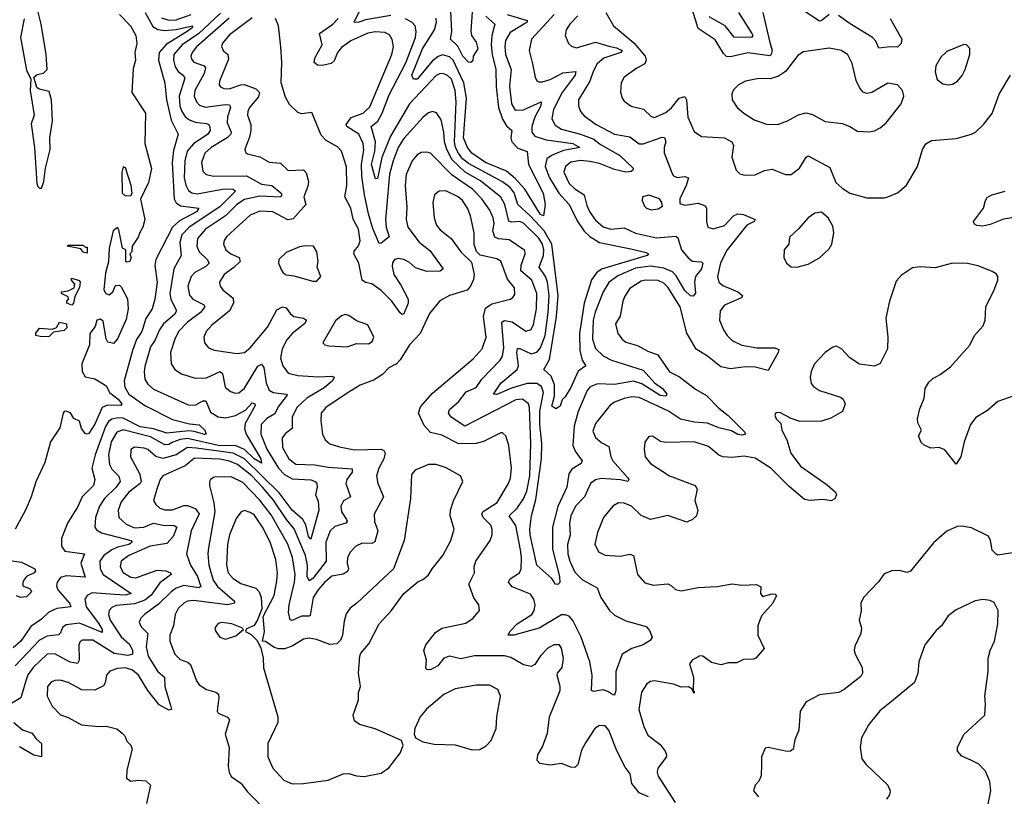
# Model space of a CAD drawing. Extents: x 1771496 to 1971148, y 471553 to 643630.
# Tile 540 of 656: x 1857120 to 1862309, y 624887 to 628978. Entities that reach past the tile are written whole.
import ezdxf

# ---------------------------------------------------------------- set-up
doc = ezdxf.new("R2010")
doc.units = 0

msp = doc.modelspace()

# ---------------------------------------------------------------- linework, layer by layer
at = {"layer": '0CON10XD'}
for points in [[(1859075, 629000.7), (1858942.3, 628977.7), (1858902.8, 628962.8), (1858882.2, 628965), (1858926.2, 629053.8)], [(1859510.1, 629095), (1859496.9, 628916.9), (1859500, 628895), (1859525, 628858.8), (1859534.2, 628825), (1859510, 628785), (1859508.3, 628761.7), (1859497.3, 628752.7), (1859485, 628754.2), (1859455, 628785.8), (1859428.3, 628838.2), (1859390.6, 628875), (1859397.5, 628915), (1859388.2, 629095)], [(1857780.4, 629015), (1857821.9, 628941.9), (1857847.1, 628927.1), (1857885, 628920.7), (1857943.8, 628926.2), (1858031.2, 628945), (1858029.1, 628935), (1858003.2, 628915), (1857892.1, 628847.9), (1857855.6, 628805), (1857852.2, 628765), (1857884.1, 628644.1), (1857892.8, 628555), (1857918.4, 628448.4), (1857955.3, 628375), (1857931.1, 628288.9), (1857923.1, 628225), (1857934.8, 628034.8), (1857945, 628013.1), (1857967.8, 627997.8), (1858063.1, 627985), (1858050.8, 627965), (1857961.8, 627918.2), (1857926, 627885), (1857836.7, 627715), (1857832.8, 627682.8), (1857845.2, 627595), (1857832.5, 627505), (1857817.2, 627455), (1857785, 627403.3), (1857763.7, 627335), (1857736.2, 627293.8), (1857714.9, 627235.1), (1857670.6, 627075), (1857673.1, 627043.1), (1857695.8, 627005.8), (1857778.5, 626945), (1857925, 626872.5), (1858015, 626849.1), (1858065, 626843.1), (1858095.4, 626815), (1858102.9, 626795), (1858095, 626792.1), (1858039.5, 626809.5), (1858011.9, 626811.9), (1857895, 626799.2), (1857825, 626823), (1857755, 626833.9), (1857665, 626879.5), (1857638.7, 626881.3), (1857605, 626874.1), (1857588.6, 626861.4), (1857572.9, 626835), (1857517.6, 626685), (1857500.4, 626615), (1857515.8, 626555), (1857508.2, 626525), (1857449.7, 626465), (1857426, 626414), (1857371.4, 626325), (1857340.6, 626245), (1857339.6, 626205), (1857357.5, 626177.5), (1857461.2, 626165), (1857442.2, 626115), (1857465, 626040.8), (1857365, 626049.1), (1857335, 626038.8), (1857317.2, 626015), (1857314.7, 625995), (1857321.1, 625975), (1857382.4, 625905), (1857388.8, 625885), (1857315, 625876.2), (1857272.9, 625857.1), (1857235, 625819.6), (1857179.3, 625780.7), (1857126.4, 625705), (1857085, 625670)], [(1857645.7, 629005), (1857703.3, 628945), (1857732.5, 628895), (1857736.8, 628853.2), (1857726.2, 628805), (1857730, 628765), (1857718.3, 628718.3), (1857711.2, 628595), (1857782, 628485), (1857780, 628325), (1857814.1, 628194.1), (1857798.8, 628121.2), (1857757, 628033), (1857778.8, 627925), (1857768, 627885), (1857752.9, 627857.1), (1857745, 627832.5), (1857712.5, 627785), (1857710, 627755), (1857700, 627745), (1857707.5, 627725), (1857700, 627705), (1857685, 627700), (1857680, 627705), (1857680, 627765), (1857662.5, 627775), (1857641.7, 627871.7), (1857635, 627882.5), (1857613.3, 627865), (1857592.2, 627775), (1857587.7, 627702.3), (1857572.5, 627645), (1857562.5, 627555), (1857573.3, 627535), (1857590.7, 627529.3), (1857610, 627545), (1857625, 627577.5), (1857645, 627580), (1857655, 627570), (1857688.3, 627508.3), (1857691.1, 627455), (1857681.7, 627398.3), (1857635, 627297.5), (1857615, 627272.5), (1857585, 627280), (1857576.4, 627296.4), (1857560.5, 627390.5), (1857545, 627401.2), (1857526.7, 627395), (1857517.7, 627362.3), (1857490, 627325), (1857488, 627265), (1857447.8, 627165), (1857449.4, 627125), (1857465, 627097.5), (1857515, 627086), (1857560.2, 627060.2), (1857576.7, 627046.7), (1857593.8, 627015), (1857638.6, 626978.6), (1857657.3, 626955), (1857653.7, 626946.3), (1857582.8, 626947.2), (1857554.8, 626935.2), (1857515, 626847.8), (1857485, 626798.8), (1857475, 626793.8), (1857465, 626797.5), (1857446.2, 626825), (1857435, 626862.5), (1857405, 626876.7), (1857387.1, 626907.1), (1857365, 626915.6), (1857355, 626914.2), (1857348.9, 626905), (1857332, 626828), (1857283, 626755), (1857251.8, 626645), (1857205, 626543.1), (1857180, 626465), (1857150.5, 626395), (1857095.4, 626295)], [(1857235, 628090), (1857247.5, 628125), (1857256.7, 628195), (1857280, 628295), (1857278.6, 628355), (1857292.3, 628445), (1857286.8, 628555), (1857275, 628600), (1857222.1, 628612.1), (1857210.3, 628620.3), (1857193.8, 628675), (1857211.5, 628688.5), (1857245, 628696.1), (1857263.8, 628715), (1857258.9, 628795), (1857232.5, 628955), (1857215, 629024.3)], [(1858178.5, 629011.5), (1858064.1, 628905.9), (1857976, 628845), (1857932.4, 628795), (1857929.8, 628765), (1857939.6, 628729.6), (1857954.7, 628705), (1857980.8, 628685), (1857989.4, 628669.4), (1857960.7, 628575), (1857964.2, 628525), (1857975, 628493.8), (1857994.2, 628465), (1858015, 628449.8), (1858045, 628437.6), (1858105, 628431.5), (1858116.5, 628425), (1858121.7, 628411.7), (1858122.9, 628395), (1858111.3, 628375), (1858035, 628323.8), (1858002.4, 628285), (1857990.2, 628235), (1857987, 628145), (1857995.5, 628105.5), (1858008.7, 628078.7), (1858026.3, 628066.3), (1858055, 628061.3), (1858197, 628087), (1858245.2, 628085.2), (1858257.3, 628075), (1858175, 627991.9), (1858012.2, 627885), (1857975.2, 627845), (1857964.5, 627805), (1857971.4, 627735), (1857931.9, 627665), (1857911.5, 627535), (1857916, 627505), (1857945.7, 627444.3), (1857936.4, 627425), (1857878.1, 627375), (1857855.8, 627345), (1857831.6, 627288.4), (1857810, 627255), (1857779.5, 627150.5)], [(1857866.9, 628986.9), (1857905, 628975.8), (1857945, 628977.6), (1858024.4, 629005.6)], [(1860062, 628998), (1860018.8, 628955), (1859999.5, 628925), (1859994.6, 628894.6), (1860012, 628852), (1860028.1, 628838.1), (1860055, 628829.2), (1860155, 628858.7), (1860225, 628837.8), (1860265, 628830.4), (1860294.4, 628815), (1860287.5, 628805), (1860197.7, 628775), (1860163.3, 628745), (1860141.6, 628705), (1860125.2, 628654.8), (1860065.6, 628555.6), (1860064, 628525), (1860074.6, 628495), (1860095, 628472.3), (1860157.8, 628425), (1860254.2, 628375), (1860335, 628360.7), (1860383.7, 628323.7), (1860405, 628324.7), (1860505, 628359.4), (1860518.1, 628358.1), (1860524.7, 628335), (1860516.6, 628305), (1860516.9, 628276.9), (1860557.7, 628167.7), (1860566.1, 628156.1), (1860585, 628147.1), (1860625, 628152.5), (1860644.2, 628145), (1860632.7, 628105), (1860598, 628035), (1860599.3, 628009.3), (1860625, 628001.2), (1860695, 628011.2), (1860728.7, 627998.7), (1860739.4, 627985), (1860739.4, 627915), (1860746.2, 627885), (1860775, 627875.7), (1860835, 627894.6), (1860881.2, 627945), (1860905, 627955.3), (1860935, 627952), (1860996, 627925), (1860991.2, 627915), (1860952.5, 627895), (1860847.8, 627765), (1860812.5, 627697.5), (1860797.1, 627625), (1860805, 627595.8), (1860825, 627577.3), (1860904.3, 627545), (1860928.6, 627525), (1860925.7, 627515), (1860915, 627508.5), (1860834.4, 627475), (1860812.1, 627445), (1860807.9, 627395), (1860828.5, 627345), (1860848.9, 627315), (1860875, 627288.5), (1860925, 627263.2), (1861005, 627250), (1861098.8, 627248.8), (1861120, 627240), (1861117.5, 627225), (1861065, 627130), (1860995, 627147.6), (1860945, 627149.5), (1860865, 627139.4), (1860815, 627148.9), (1860743.8, 627205), (1860685, 627242.1), (1860636, 627326), (1860600.4, 627465), (1860535, 627569.6), (1860515, 627589.7), (1860484.7, 627604.7), (1860415.3, 627605.3), (1860395, 627600), (1860335, 627562), (1860308.2, 627521.8), (1860298, 627495), (1860284.6, 627415.4), (1860258.9, 627375), (1860272.9, 627325), (1860294.7, 627294.7), (1860315, 627279.5), (1860375, 627261.8), (1860431, 627231), (1860482, 627212), (1860545, 627122.2), (1860597, 627097), (1860681.7, 627031.7), (1860738.5, 626998.5), (1860805, 626930.8), (1860853.3, 626893.3), (1860940.6, 626805), (1860944, 626795), (1860925, 626790), (1860905, 626793.5), (1860871.7, 626811.7), (1860805, 626827.2), (1860745, 626852.8), (1860675, 626858.1), (1860602.9, 626872.9), (1860539.5, 626915), (1860385, 626987.2), (1860345, 626991.9), (1860305, 626982.7), (1860255, 626963.8), (1860231.9, 626948.1), (1860155, 626851.4), (1860140.7, 626810.7), (1860155, 626777.5), (1860188.3, 626748.3), (1860225, 626729.2), (1860234.7, 626675), (1860245.3, 626655), (1860324.5, 626565), (1860330, 626555), (1860324.1, 626545.9), (1860286.5, 626553.5), (1860185, 626561.4), (1860155, 626554.6), (1860128.5, 626535), (1860097.1, 626465), (1860049.6, 626415), (1860025.2, 626364.8), (1860017.5, 626325), (1860020.3, 626265), (1860006.2, 626213.8), (1860008.7, 626165), (1860018.3, 626125), (1860045, 626067.1), (1860085, 626027.5), (1860163.5, 625985), (1860182.7, 625935), (1860228, 625865), (1860255, 625840.4), (1860315, 625810.7), (1860420.9, 625780.9), (1860439.7, 625759.7), (1860453.8, 625725), (1860442.4, 625707.6), (1860405, 625685.6), (1860346.2, 625665), (1860295, 625636), (1860261.2, 625545), (1860261.5, 625445), (1860255, 625420), (1860245, 625420.8), (1860219.3, 625439.3), (1860195, 625448.1), (1860145, 625439.4), (1860132.5, 625445), (1860137.1, 625525), (1860123.9, 625595), (1860078.8, 625725), (1860035, 625813.6), (1860015, 625835.3), (1859995, 625843.2), (1859975, 625842.6), (1859858, 625772), (1859723.3, 625735), (1859693.8, 625735), (1859702.2, 625755), (1859741.2, 625795), (1859819.2, 625845), (1859830.9, 625865), (1859835.8, 625895), (1859829.4, 625925), (1859811.3, 625951.3), (1859715, 625990.5), (1859695.4, 626015), (1859705, 626032.2), (1859754.6, 626065), (1859762.1, 626085), (1859764.8, 626145), (1859759.8, 626185), (1859733.7, 626313.7), (1859715, 626340.9), (1859700, 626365), (1859741.9, 626405), (1859775, 626454.6), (1859792.1, 626495), (1859807.9, 626575), (1859813, 626745), (1859806.5, 626935), (1859800.8, 626955), (1859769.3, 626979.3), (1859735, 626975.7), (1859465, 626837.5), (1859393.8, 626885), (1859379.1, 626905), (1859385.5, 626925), (1859432.3, 626965), (1859473.1, 627016.9), (1859525, 627040), (1859554.8, 627085.2), (1859652.8, 627185), (1859663.9, 627206.1), (1859670.9, 627249.1), (1859662.5, 627357.5), (1859660.9, 627385), (1859675, 627394.1), (1859716, 627386), (1859788, 627338), (1859815, 627345.6), (1859828.3, 627371.7), (1859843, 627455), (1859845.2, 627535), (1859819.2, 627605), (1859761.6, 627655), (1859762.5, 627685), (1859783.1, 627745), (1859781.7, 627761.7), (1859698.8, 627818.8), (1859643, 627823), (1859623.2, 627833.2), (1859613.2, 627865), (1859619.6, 627905), (1859615.7, 627935), (1859597.2, 627975), (1859556, 628035), (1859506.4, 628085), (1859399.7, 628159.7), (1859285, 628275.4), (1859265, 628280.9), (1859235, 628277.9), (1859215, 628265.5), (1859188.8, 628235), (1859157, 628163), (1859150.8, 628105), (1859160.8, 627990.8), (1859156.9, 627925), (1859166.1, 627885), (1859225, 627806.1), (1859281.6, 627761.6), (1859351.9, 627665), (1859335, 627652.7), (1859265, 627652), (1859205, 627670.4), (1859175, 627698.2), (1859145, 627714), (1859115, 627719.3), (1859095, 627714.4), (1859085, 627698), (1859082.5, 627677.5), (1859092, 627635), (1859129.1, 627579.1), (1859167.4, 627505), (1859167.8, 627485), (1859145, 627428.8), (1859135, 627424.2), (1859125, 627434.2), (1859080.9, 627495), (1859025, 627552), (1858975, 627586.6), (1858943.1, 627593.1), (1858925.3, 627605.3), (1858907.5, 627695), (1858880.3, 627745), (1858881.7, 627758.3), (1858905, 627786.9), (1858915, 627813.3), (1858904.7, 627875), (1858877.6, 627927.6), (1858864.6, 627985), (1858833.4, 628045), (1858844.7, 628105), (1858842.3, 628202.3), (1858815.6, 628285), (1858795, 628308.9), (1858735, 628341.9), (1858709.1, 628369.1), (1858658.8, 628488.8), (1858605, 628481.9), (1858585, 628489.4), (1858541.9, 628531.9), (1858520.5, 628570.5), (1858497.9, 628645), (1858501.9, 628755), (1858495.5, 628835.5), (1858482.9, 628945), (1858467.5, 628985)], [(1859936.8, 629005), (1859816.2, 628875), (1859804.5, 628815), (1859822.1, 628745), (1859835.6, 628675), (1859845, 628656.2), (1859855, 628650), (1859875, 628650), (1859915, 628662.4), (1859981.5, 628698.5), (1860050.6, 628705), (1860046.6, 628685), (1859979, 628595), (1859932.9, 628505), (1859924.7, 628455), (1859941.8, 628421.8), (1859975, 628401.4), (1860074.6, 628374.6), (1860145, 628348.3), (1860174.7, 628324.7), (1860282.8, 628262.8), (1860353.5, 628195), (1860351.9, 628185), (1860341.6, 628178.4), (1860315, 628175.6), (1860255, 628188.6), (1860175, 628220.2), (1860125, 628231.2), (1860075, 628236.8), (1860025, 628228), (1859996, 628205), (1859988.2, 628175), (1860014.7, 628115), (1860046.3, 628086.3), (1860094.8, 628054.8), (1860109, 627999), (1860125, 627964.5), (1860155, 627921.8), (1860195, 627886.6), (1860235, 627874.7), (1860305, 627880.9), (1860365, 627853.1), (1860475, 627828.6), (1860577.9, 627837.9), (1860588.8, 627828.8), (1860607.8, 627765), (1860645, 627721.6), (1860665, 627705.9), (1860712.3, 627702.3), (1860719.6, 627695), (1860712.4, 627665), (1860681.4, 627625), (1860675.8, 627595), (1860682.2, 627537.8), (1860668.8, 627521.2), (1860655, 627523.2), (1860625, 627552.1), (1860579.2, 627629.1), (1860559.6, 627649.6), (1860515, 627669), (1860445, 627679.4), (1860365, 627668.4), (1860271.6, 627628.4), (1860225, 627593.2), (1860194.5, 627544.5), (1860152.3, 627437.7), (1860142.7, 627395), (1860138.3, 627295), (1860155, 627246.5), (1860195, 627208), (1860237.8, 627185), (1860405, 627131.4), (1860465, 627065.7), (1860507.8, 627035), (1860530, 627005), (1860525, 626994.7), (1860495, 626998.2), (1860399.1, 627059.1), (1860355, 627073), (1860255, 627056.9), (1860165, 627060), (1860125.6, 627044.4), (1860110.8, 627025), (1860063.3, 626913.3), (1860042.5, 626837.5), (1860035.2, 626735), (1860046.8, 626705), (1860084.6, 626655), (1860079.3, 626640.7), (1860060.9, 626629.1), (1860029.7, 626610.3), (1860014.5, 626585.5), (1860003.5, 626515), (1859956.1, 626413.9), (1859927.1, 626305), (1859928, 626188), (1859964.4, 626045.6), (1859966.6, 626013.4), (1859956.7, 626003.3), (1859944, 626005), (1859924.4, 626034.4), (1859845, 626104.3), (1859809.3, 626265), (1859807.5, 626295), (1859817.6, 626365), (1859840.2, 626449.8), (1859869.5, 626665), (1859871.6, 626745), (1859861.2, 626845), (1859861.1, 626915), (1859879.5, 627015), (1859870.6, 627045), (1859845, 627061.3), (1859795, 627061.4), (1859712.2, 627037.8), (1859635, 627003.7), (1859616, 627005), (1859655, 627062.5), (1859741.2, 627135), (1859748.3, 627155), (1859739.8, 627225), (1859743.5, 627246.5), (1859755, 627246.7), (1859815, 627218.1), (1859845, 627226.4), (1859865, 627250), (1859888.6, 627315), (1859905.3, 627435), (1859910.7, 627525), (1859901.9, 627595), (1859891.3, 627625), (1859857.9, 627675), (1859880.9, 627735), (1859882.8, 627765), (1859875.7, 627795), (1859855, 627827.9), (1859775, 627906.2), (1859755, 627915.7), (1859712.1, 627912.1), (1859697, 627917), (1859677.1, 628005), (1859655, 628043.5), (1859549, 628129), (1859467.1, 628175), (1859399.3, 628239.3), (1859370.8, 628295), (1859357.9, 628335), (1859355.2, 628385), (1859341, 628451), (1859317.2, 628487.2), (1859295, 628494.4), (1859275, 628487.5), (1859245.5, 628465), (1859145, 628352.7), (1859115.2, 628305), (1859087.6, 628235), (1859068.3, 628165), (1859046.9, 627925), (1859051, 627885), (1859067.8, 627835), (1859025, 627800.6), (1859015, 627799.2), (1858981.4, 627878.6), (1858957.7, 627955), (1858936.5, 628055), (1858923.5, 628153.5), (1858920.7, 628215), (1858933.2, 628293.2), (1858930.8, 628325), (1858906.3, 628375), (1858843.5, 628415), (1858840.4, 628425), (1858866.6, 628463.4), (1858929.1, 628485), (1858965, 628518.9), (1859081.8, 628795), (1859089.7, 628835), (1859082.9, 628872.9), (1859068.3, 628898.3), (1859045, 628910.7), (1858995, 628914.2), (1858955, 628907.8), (1858865, 628866.9), (1858815, 628831.2), (1858795.3, 628805), (1858777.9, 628762.1), (1858762.1, 628747.9), (1858716.4, 628736.4), (1858688.7, 628738.7), (1858671.9, 628751.9), (1858674.6, 628775.4), (1858713.5, 628845), (1858700, 628905), (1858770.6, 628955), (1858798.2, 628985)], [(1859688.8, 629005), (1859794.1, 628974.1), (1859794.4, 628965), (1859705, 628910), (1859680.8, 628869.2), (1859676, 628835), (1859680.2, 628795), (1859710.7, 628715), (1859701.5, 628628.5), (1859712.2, 628535), (1859731.7, 628501.7), (1859775, 628502.9), (1859868, 628545), (1859865.5, 628525), (1859833.9, 628465), (1859818.7, 628415), (1859819.1, 628385), (1859834.6, 628365), (1859894.2, 628345), (1860035, 628325.8), (1860072.5, 628305), (1859985, 628288.6), (1859926.1, 628265), (1859898.4, 628245), (1859888.3, 628205), (1859912.1, 628145), (1859961.6, 628065), (1860015.8, 628005), (1860058.3, 627918.3), (1860095, 627863.3), (1860125, 627835.3), (1860175, 627804.8), (1860341.4, 627771.4), (1860421.1, 627751.1), (1860433.8, 627745), (1860426.7, 627735), (1860186.4, 627663.6), (1860159.7, 627645), (1860132.5, 627607.5), (1860093.9, 627485), (1860070.2, 627325), (1860072.4, 627235), (1860084, 627184), (1860104, 627155), (1860063.6, 627126.4), (1860025, 627041.2), (1859995, 626991.2), (1859978.8, 626975), (1859968.1, 626941.9), (1859945, 626928), (1859925, 626942.5), (1859938.7, 626995), (1859938.9, 627055), (1859921, 627101), (1859882.2, 627135), (1859912.1, 627187.9), (1859931.4, 627305), (1859949.3, 627415), (1859957.5, 627525), (1859924.2, 627795), (1859883.1, 627865), (1859810.2, 627945), (1859745.2, 628005), (1859725.1, 628065.1), (1859705, 628093.5), (1859665, 628123), (1859485, 628220.6), (1859453.9, 628245), (1859431.6, 628275), (1859417, 628305), (1859411.4, 628335), (1859419.7, 628545), (1859415.2, 628605), (1859395, 628664.6), (1859375, 628684), (1859355, 628692.4), (1859335, 628694.1), (1859315, 628684.7), (1859173.7, 628535), (1859073.2, 628365), (1859028.7, 628251.3), (1859005, 628141.4), (1858995, 628139.2), (1858974.2, 628215), (1858991.8, 628285), (1858995.1, 628335.1), (1858972.2, 628415), (1859007.1, 628442.9), (1859030.8, 628485), (1859067.7, 628582.3), (1859155, 628751.5), (1859206, 628885), (1859208.9, 628915), (1859203.3, 628945), (1859187.1, 628965), (1859152.9, 628982.9)], [(1859577, 628997), (1859624.1, 628954.1), (1859608.5, 628895), (1859605.1, 628845), (1859610.1, 628795), (1859629.8, 628715), (1859630.9, 628625), (1859642.7, 628515), (1859663.9, 628453.9), (1859685, 628419.6), (1859713.3, 628395), (1859708.9, 628355), (1859714.3, 628335), (1859745, 628301.4), (1859793.8, 628283.8), (1859801.2, 628215), (1859878.2, 628065), (1859888.8, 628005), (1859880, 627945), (1859865, 627951.9), (1859781.3, 628085), (1859731, 628141), (1859685, 628180.4), (1859573.8, 628225), (1859503.3, 628275), (1859479, 628305), (1859459.4, 628355), (1859474.6, 628565), (1859460.3, 628645), (1859404.5, 628765), (1859385, 628782.8), (1859347.5, 628792.5), (1859325, 628784), (1859295, 628760.8), (1859215, 628665.2), (1859195.5, 628665.5), (1859186.9, 628685), (1859242.6, 628825), (1859305.6, 628925), (1859316.9, 628965), (1859315, 628985.6)], [(1860209.5, 629015), (1860249.5, 628945), (1860356.8, 628856.8), (1860415.8, 628785.8), (1860420.7, 628765), (1860414, 628746), (1860372, 628722), (1860305.5, 628674.5), (1860288.9, 628645), (1860286.8, 628596.8), (1860294.2, 628565), (1860305, 628548.8), (1860342.4, 628522.4), (1860406.8, 628506.8), (1860448.3, 628468.3), (1860465, 628463.3), (1860525, 628489.1), (1860555, 628513.6), (1860595, 628564.4), (1860625, 628574), (1860634.3, 628555), (1860640.9, 628465), (1860675, 628388.8), (1860712.5, 628362.5), (1860835, 628355.4), (1860873.1, 628335), (1860882.2, 628315), (1860873.2, 628253.2), (1860895.8, 628185), (1860915.5, 628165.5), (1860939.1, 628159.1), (1860995, 628161.1), (1861045, 628183.5), (1861085, 628190.6), (1861155, 628162.5), (1861185, 628162.5), (1861230, 628195), (1861265, 628254), (1861275, 628260.8), (1861389.3, 628199.3), (1861420.9, 628120.9), (1861452, 628092), (1861494.6, 628064.6), (1861585, 628040), (1861675, 628039.2)], [(1861036.5, 629015), (1861071, 628865), (1861085.6, 628815), (1861080.6, 628795), (1861072.3, 628787.7), (1860957.4, 628802.6), (1860865, 628781.6), (1860845, 628784.6), (1860829.2, 628799.1), (1860785, 628871.8), (1860695, 628931.8), (1860665, 629028.6)], [(1860908.5, 629015), (1860978.7, 628905), (1860982.8, 628895), (1860976, 628884), (1860885, 628886.3), (1860837, 628945), (1860753.5, 628993.5)], [(1861385, 629004.6), (1861349.4, 628975), (1861335, 628970.8), (1861220, 629045)], [(1861706.7, 628985), (1861768.9, 628875), (1861765, 628852), (1861745, 628833.5), (1861705, 628835.4), (1861647.9, 628827.9), (1861631.2, 628865), (1861613.5, 628885), (1861495.6, 628955.6), (1861435, 629000.3)], [(1858224, 628986), (1858052.4, 628835), (1858028.8, 628805), (1858021.4, 628785), (1858025, 628769.4), (1858037.3, 628755), (1858091.4, 628735), (1858099.3, 628725), (1858092.6, 628695), (1858042.4, 628605), (1858039.8, 628575), (1858051.2, 628545), (1858068, 628528), (1858097.5, 628517.5), (1858205, 628531.6), (1858225, 628529.3), (1858231.1, 628515), (1858215, 628465.6), (1858214.1, 628434.1), (1858233.5, 628385), (1858232.2, 628375), (1858214, 628355), (1858128.9, 628305), (1858095.9, 628275), (1858077.3, 628225), (1858085, 628180), (1858103.1, 628163.1), (1858143.5, 628153.5), (1858315, 628154.7), (1858395, 628111), (1858448.1, 628105), (1858495.7, 628065.7), (1858500.9, 628055), (1858495, 628042.9), (1858385, 628049.1), (1858305, 628030), (1858264.8, 628005), (1858205.1, 627944.9), (1858098.8, 627875), (1858056.9, 627825), (1858053.2, 627785), (1858065.9, 627755), (1858108.4, 627715), (1858118.2, 627695), (1858101.7, 627678.3), (1858043.4, 627646.6), (1858024, 627626), (1858006, 627575), (1858015, 627526), (1858032.7, 627505), (1858087.8, 627477.8), (1858095.6, 627465), (1858072.4, 627435), (1858004.7, 627385), (1857957.6, 627335), (1857937.8, 627295), (1857915.3, 627225), (1857918.2, 627165), (1857937.8, 627135), (1857972, 627112), (1858045, 627090), (1858105, 627091.3), (1858175.8, 627125), (1858188, 627115), (1858202.1, 627042.1), (1858230.2, 627020.2), (1858255, 627011.2), (1858275, 627013.1), (1858305, 627036.1), (1858375, 627152.3), (1858395, 627163.5), (1858406.6, 627146.6), (1858419.3, 627065), (1858435, 627027.1), (1858455, 627014.3), (1858525.9, 627005.9), (1858529.8, 626999.8), (1858481.6, 626938.4), (1858465, 626902), (1858422.3, 626877.7), (1858392.1, 626845), (1858391, 626795), (1858423.1, 626715), (1858483.4, 626615), (1858515, 626583), (1858555, 626559.8), (1858653.4, 626553.4), (1858676.9, 626545), (1858686.4, 626535), (1858687.9, 626515), (1858678.6, 626475), (1858692, 626442), (1858696.5, 626393.5), (1858655, 626242), (1858641.4, 626255), (1858627.3, 626317.3), (1858612.2, 626345), (1858555, 626394.8), (1858487.7, 626485), (1858305, 626664.1), (1858245, 626695.3), (1858051.1, 626721.1), (1858004.9, 626725.1), (1857943.8, 626685), (1857875, 626666.7), (1857837.2, 626677.2), (1857795, 626713.4), (1857775, 626721.6), (1857725, 626726.9), (1857705.4, 626714.6), (1857703.4, 626675), (1857753.5, 626583.5), (1857760.5, 626545), (1857755, 626534.7), (1857695, 626488.4), (1857655, 626437.9), (1857639.7, 626395), (1857643.1, 626355), (1857680.3, 626320.3), (1857725, 626300.7), (1857774.3, 626305), (1857825, 626326.7), (1857875.5, 626315.5), (1857934.2, 626314.3), (1857947.2, 626305), (1857929.1, 626255), (1857895, 626218.7), (1857807.5, 626205), (1857694.5, 626155), (1857655, 626126.5), (1857650, 626095), (1857665, 626065.5), (1857705, 626041.8), (1857732.6, 626037.4), (1857845, 626078.1), (1857890, 626075), (1857914.3, 626065), (1857917.5, 626055), (1857858.2, 626011.8), (1857812.9, 625947.1), (1857779, 625921), (1857725, 625901.7), (1857628.3, 625891.7), (1857605, 625881.2), (1857590.8, 625865), (1857587.1, 625845), (1857595.8, 625815), (1857655, 625727.5), (1857698.4, 625688.4), (1857714.1, 625655), (1857713.8, 625635), (1857690.4, 625629.6), (1857618.6, 625638.6), (1857505, 625709.6), (1857450.1, 625709.9), (1857437.7, 625702.3), (1857431.4, 625685), (1857432.6, 625605), (1857425, 625586.4), (1857385, 625593.7), (1857305, 625638.2), (1857265, 625636.2), (1857191.7, 625565), (1857163.6, 625526.4), (1857151.7, 625495), (1857126.1, 625405), (1857072.9, 625375)], [(1857142.7, 628982.7), (1857124.2, 628885), (1857155, 628712.5), (1857178, 628665), (1857175.7, 628604.3), (1857196.9, 628475), (1857180.9, 628429.1), (1857198, 628305), (1857210, 628115), (1857215, 628100), (1857225, 628090), (1857235, 628090)], [(1858345, 628986.9), (1858225, 628898), (1858188.8, 628855), (1858184, 628836), (1858192.7, 628815), (1858216.1, 628795), (1858219.8, 628770.2), (1858173.5, 628655), (1858171.9, 628635), (1858177.5, 628625), (1858195.4, 628615.4), (1858223.9, 628613.9), (1858285, 628634.7), (1858305, 628635.7), (1858364.1, 628614.1), (1858383.4, 628595), (1858378.7, 628571.3), (1858331.2, 628515), (1858322.3, 628495), (1858321.2, 628475), (1858338.2, 628425), (1858338.8, 628395), (1858331.3, 628358.7), (1858306.1, 628296.1), (1858309.2, 628279.2), (1858321.1, 628271.1), (1858385, 628255.4), (1858435, 628226.7), (1858495, 628222.5), (1858535, 628184.4), (1858615, 628186.9), (1858630.4, 628170.4), (1858641.9, 628125), (1858638.8, 628101.2), (1858616.7, 628045), (1858627.7, 628005), (1858561.5, 627928.5), (1858533.7, 627923.7), (1858454, 627966), (1858385, 627969.7), (1858335, 627947.7), (1858275, 627893.8)], [(1862015, 628634.4), (1862035, 628638.1), (1862062, 628655), (1862086.3, 628683.7), (1862102.5, 628715), (1862126.7, 628795), (1862126.4, 628826.4), (1862110, 628845), (1862095, 628846.7), (1862005, 628810), (1861975, 628781.2), (1861948, 628735), (1861944.1, 628704.1), (1861955, 628663.3), (1861985, 628639.2), (1862015, 628634.4)], [(1861595, 628388.1), (1861625, 628392.9), (1861655, 628407.5), (1861685.4, 628434.6), (1861765, 628534.2), (1861779.2, 628575), (1861772, 628605), (1861745, 628634.2), (1861695.6, 628644.4), (1861611.2, 628595), (1861585, 628590), (1861565.6, 628595.6), (1861547.6, 628617.6), (1861528, 628658), (1861507.2, 628747.2), (1861485, 628792.5), (1861450, 628815), (1861385, 628828.5), (1861250.6, 628809.4), (1861220.5, 628789.5), (1861155.8, 628704.2), (1861119.4, 628680.6), (1861075, 628666.2), (1861015, 628667.8), (1860945, 628654.3), (1860908.8, 628635), (1860880.9, 628609.1), (1860872.7, 628587.3), (1860874, 628555), (1860900.8, 628515), (1860935.7, 628485), (1860990.8, 628450.8), (1861055, 628426.9), (1861114.5, 628425.5), (1861165.3, 628444.7), (1861225, 628477.5), (1861265, 628487.3), (1861298.5, 628478.5), (1861365, 628440.8), (1861455, 628431.4), (1861495.4, 628415.4), (1861535, 628390.8), (1861595, 628388.1)], [(1861675, 628039.2), (1861695, 628044), (1861745, 628066.7), (1861793.6, 628106.4), (1861850.8, 628205), (1861878, 628295), (1861895, 628323.8), (1861925, 628341.2), (1862055, 628351.4), (1862135, 628374.2), (1862156.2, 628385), (1862199.2, 628425), (1862245.4, 628484.6), (1862282.5, 628585), (1862341.9, 628685)], [(1857675, 628050), (1857705, 628052.5), (1857712.5, 628065), (1857706.7, 628105), (1857677.3, 628197.3), (1857665, 628202.5), (1857658, 628175), (1857660, 628065), (1857675, 628050)], [(1860434.4, 624885), (1860385, 624905.7), (1860346.5, 624955), (1860336.5, 625005), (1860311, 625041), (1860266.5, 625126.5), (1860224.5, 625235), (1860205, 625257.8), (1860175, 625260), (1860150, 625245), (1860101.5, 625168.5), (1860080.5, 625129.5), (1860062, 625055), (1860045, 625038), (1860025, 625040), (1859975, 625060), (1859915, 625051.2), (1859860.7, 625060.7), (1859847.5, 625075), (1859851.2, 625105), (1859875, 625147.5), (1859900.7, 625219.3), (1859911.2, 625305), (1859967.8, 625445), (1859968.6, 625465), (1859953.1, 625525), (1859954.6, 625535.4), (1859979.4, 625565), (1859986.4, 625613.6), (1859975, 625667.5), (1859964.3, 625684.3), (1859935, 625685.6), (1859902.4, 625667.6), (1859865, 625627.5), (1859835, 625581.2), (1859815, 625571.4), (1859775, 625580), (1859707.4, 625617.4), (1859675, 625627.6), (1859517.1, 625627.1), (1859445, 625612), (1859385, 625626.1), (1859355.7, 625615), (1859323.3, 625575), (1859285, 625553.6), (1859265, 625554.2), (1859260.9, 625560.9), (1859263.3, 625605), (1859248.9, 625655), (1859260.5, 625685), (1859310.7, 625749.3), (1859345, 625773.1), (1859471.7, 625798.3), (1859508.8, 625825), (1859543.8, 625865), (1859540, 625895), (1859513.3, 625933.3), (1859487.5, 626005), (1859516.5, 626065), (1859514.6, 626095), (1859523.8, 626125), (1859598.6, 626235), (1859610.6, 626265), (1859610, 626295), (1859602.3, 626315), (1859562.8, 626355), (1859554.7, 626375), (1859562.7, 626387.3), (1859635.4, 626435), (1859695, 626534.2), (1859707.1, 626565), (1859712.1, 626615), (1859697.8, 626735), (1859682.5, 626785), (1859665, 626800.8), (1859655, 626801.4), (1859564.7, 626755.3), (1859524.7, 626744.7), (1859435, 626743.6), (1859345, 626789.6), (1859285, 626803.2), (1859251, 626841), (1859222.3, 626905), (1859231.6, 626938.4), (1859295, 627010), (1859509.2, 627190.8), (1859557.3, 627245), (1859578.1, 627305), (1859564.7, 627415.3), (1859575, 627458.5), (1859608.9, 627481.1), (1859705, 627505.6), (1859719.4, 627515), (1859728.8, 627531.2), (1859727.7, 627565), (1859690.8, 627610.8), (1859656, 627706), (1859635, 627718.4), (1859547.3, 627737.3), (1859527.5, 627757.5), (1859515.4, 627794.6), (1859515.3, 627855.3), (1859495.9, 627945), (1859479.7, 627985), (1859452.8, 628025), (1859430.5, 628045), (1859365, 628077.3), (1859330, 628075), (1859305.7, 628055), (1859297.5, 628015), (1859304.6, 627935), (1859317.1, 627895), (1859335, 627870.5), (1859394.4, 627825), (1859444.5, 627755), (1859501.2, 627701.2), (1859514.7, 627635), (1859510.6, 627609.4), (1859496.1, 627573.9), (1859477.4, 627552.6), (1859384.1, 627525.9), (1859333.4, 627496.6), (1859279.5, 627430.5), (1859230.9, 627325), (1859174.6, 627265), (1859125, 627185.8), (1859105, 627166), (1859065.9, 627144.1), (1859031.1, 627108.9), (1858985, 627079.5), (1858915, 627052.3), (1858845, 627011.3), (1858733.3, 626935), (1858708.5, 626905), (1858706.5, 626865), (1858715.6, 626795), (1858730, 626765), (1858754, 626744), (1858805, 626727.1), (1858885, 626712.8), (1859025, 626715.5), (1859038.5, 626708.5), (1859045.4, 626695), (1859039.6, 626665), (1859013.2, 626615), (1859000.8, 626575), (1859006.9, 626535), (1859037.8, 626465), (1858987.6, 626372.4), (1858989.2, 626335), (1859006.9, 626285), (1858992.2, 626227.8), (1858975, 626218.7), (1858925, 626220.7), (1858890.6, 626205), (1858863.5, 626175), (1858848.2, 626145), (1858845.3, 626115), (1858852.5, 626085), (1858848.2, 626071.8), (1858825, 626057.9), (1858765, 626046.2), (1858726.6, 626013.4), (1858692, 625975), (1858667, 625935), (1858649.8, 625840.2), (1858644.5, 625835.5), (1858605, 625836.2), (1858555, 625812.7), (1858545, 625817.5), (1858536.9, 625855), (1858539.8, 625895), (1858568.5, 626015), (1858571.5, 626055), (1858557.1, 626145), (1858533.7, 626215), (1858445, 626369.7), (1858385, 626446.2), (1858295, 626540.5), (1858235, 626570.6), (1858145, 626568.5), (1858125, 626555.8), (1858120, 626545), (1858119.4, 626525), (1858143.2, 626433.2), (1858148.8, 626385), (1858114.8, 626195.2), (1858111.2, 626165), (1858117, 626105), (1858139.4, 626025), (1858162.6, 625992.6), (1858252.3, 625915), (1858252.5, 625905), (1858215, 625896.5), (1858035, 625917.8), (1858005, 625914.7), (1857985, 625905.3), (1857955, 625875.6), (1857940, 625845), (1857929.6, 625785), (1857911.3, 625735), (1857910.4, 625705), (1857937.1, 625635), (1857965, 625608.5), (1858005, 625593.2), (1858020.5, 625580.5), (1858050.8, 625495), (1858066, 625475), (1858105, 625449.4), (1858153.3, 625435), (1858167.5, 625425), (1858170, 625405), (1858160, 625335), (1858166.7, 625325), (1858214.4, 625304.4), (1858225, 625290), (1858202.5, 625215), (1858224.2, 625145), (1858218.6, 625045), (1858224.3, 625015), (1858235, 624992), (1858285, 624955.6), (1858320.7, 624910.7), (1858429.3, 624799.3)], [(1862405, 627942.9), (1862305, 627927.1), (1862235, 627899.1), (1862195, 627890.6), (1862163.2, 627893.2), (1862151.4, 627901.4), (1862146.2, 627915), (1862199.2, 627985), (1862208.8, 628025), (1862218.8, 628041.2), (1862242.5, 628055), (1862313.3, 628075)], [(1860447, 627977), (1860485, 627982), (1860506.7, 627995), (1860504, 628015), (1860491.2, 628035), (1860435, 628054.2), (1860401.2, 628045), (1860400, 628025), (1860412.5, 627995), (1860423.8, 627985), (1860447, 627977)], [(1861215, 627674), (1861275, 627690), (1861335, 627722.9), (1861385, 627771.2), (1861400, 627795), (1861410, 627855), (1861405, 627890), (1861381.1, 627935), (1861345, 627964.4), (1861310.6, 627959.4), (1861274.3, 627935), (1861225, 627876), (1861177.5, 627832.5), (1861174, 627795), (1861148.8, 627765), (1861146.2, 627725), (1861161.2, 627695), (1861185, 627676.2), (1861215, 627674)], [(1858275, 627893.8), (1858210.5, 627835), (1858197.5, 627815), (1858193.5, 627795), (1858206.4, 627765), (1858233.1, 627745), (1858275.9, 627725.9), (1858281.1, 627705), (1858247.9, 627672.1), (1858196.8, 627635), (1858172.5, 627595), (1858177.1, 627575), (1858191.2, 627555), (1858245, 627511.9), (1858247.2, 627485), (1858226, 627444), (1858131.8, 627368.2), (1858102.2, 627335), (1858090, 627305), (1858093.5, 627275), (1858115, 627248.9), (1858145, 627236.4), (1858265, 627218.8), (1858304.2, 627225), (1858335, 627248.9), (1858425, 627358.2), (1858475, 627450.4), (1858505.3, 627465.3), (1858525, 627460.6), (1858545, 627430.5), (1858564.4, 627415), (1858615, 627405.8), (1858631.4, 627395), (1858620.9, 627375), (1858555, 627324.2), (1858528.2, 627291.8), (1858503.3, 627245), (1858494.7, 627195), (1858506.2, 627155), (1858535, 627116.7), (1858585, 627104.1), (1858695, 627096.4), (1858765, 627100), (1858776.9, 627095), (1858767.9, 627075), (1858725, 627038.2), (1858633.4, 626985), (1858580.3, 626935), (1858556.5, 626885), (1858556.4, 626825), (1858521.5, 626798.5), (1858502.9, 626775), (1858504.2, 626725), (1858538.7, 626665), (1858575, 626636.5), (1858675, 626633.3), (1858745, 626620.4), (1858871.4, 626611.4), (1858872, 626595), (1858844.7, 626555), (1858839.3, 626535), (1858863.3, 626465), (1858825.9, 626444.1), (1858812.5, 626415), (1858815.3, 626385), (1858842.3, 626345), (1858846.4, 626335), (1858839.2, 626325), (1858781.4, 626308.6), (1858756.8, 626285), (1858732.5, 626225), (1858734.3, 626125), (1858665, 626034.8), (1858645, 626022), (1858634.3, 626044.3), (1858635.8, 626105), (1858626.5, 626155), (1858566.8, 626296.8), (1858526.2, 626345), (1858457.4, 626447.4), (1858398.9, 626515), (1858342.5, 626575), (1858268.4, 626635), (1858225, 626652.4), (1858175, 626662.1), (1858041.9, 626668.1), (1857991.7, 626628.3), (1857874.8, 626575.2), (1857860.8, 626555), (1857842.5, 626505), (1857825.7, 626445), (1857836.9, 626425), (1857858.6, 626405), (1857885, 626395.3), (1857925, 626396.6), (1857985, 626418.1), (1858005, 626419.5), (1858045, 626402.5), (1858066.1, 626375), (1858023.5, 626285), (1857998.2, 626165), (1858019.7, 626105), (1858057.4, 626045), (1858075, 625992), (1858064.7, 625985.3), (1857985, 625997), (1857945, 625983.9), (1857917.9, 625965), (1857851, 625899), (1857778.2, 625845), (1857758.5, 625825), (1857749.5, 625805), (1857759.5, 625779.5), (1857795.3, 625745), (1857786.7, 625675), (1857796.5, 625625), (1857846.3, 625546.3), (1857883.8, 625515), (1857885.3, 625465.3), (1857915, 625366.2), (1857920, 625345), (1857905, 625341.2), (1857855, 625369.5), (1857794.8, 625444.8), (1857746.8, 625525), (1857715, 625551.2), (1857676.6, 625563.4), (1857635, 625560.8), (1857594.6, 625545.4), (1857578.1, 625525), (1857571.1, 625485), (1857561.7, 625468.3), (1857515, 625446.2), (1857448.1, 625448.1), (1857375, 625487.1), (1857335, 625498.5), (1857305, 625496.9), (1857285, 625488.6), (1857265.7, 625465), (1857264.4, 625415), (1857291.3, 625361.3), (1857335, 625315.8), (1857375, 625301.4), (1857445, 625262.9), (1857535, 625254.4), (1857575, 625256.9), (1857632, 625242), (1857659.5, 625219.5), (1857673.3, 625205), (1857685, 625177.5), (1857705.7, 625155.7), (1857712.5, 625135), (1857684.3, 625025), (1857682.3, 624982.3), (1857705, 624966.7), (1857745, 624972), (1857785, 624968), (1857809.2, 624945), (1857788.3, 624848.3)], [(1857475, 627747.5), (1857455, 627753.3), (1857441.7, 627771.7), (1857370, 627785), (1857375, 627790), (1857455, 627790), (1857465, 627780), (1857475, 627780), (1857475, 627747.5)], [(1858685, 627600), (1858706.7, 627625), (1858688, 627675), (1858692, 627705), (1858686, 627755), (1858667.5, 627785), (1858625, 627787.5), (1858595, 627781.4), (1858525, 627751.2), (1858486.2, 627715), (1858483.8, 627695), (1858499.3, 627659.3), (1858507.5, 627645), (1858525, 627633.3), (1858565, 627628.8), (1858665, 627600), (1858685, 627600)], [(1862365, 626998.6), (1862275, 626967.5), (1862220.3, 626919.7), (1862158.3, 626881.7), (1862130.8, 626845), (1862097.1, 626755), (1862080, 626675), (1862055, 626636.2), (1861995, 626712.9), (1861965, 626724.2), (1861921.7, 626721.7), (1861886.2, 626736.2), (1861870.5, 626750.5), (1861856.2, 626785), (1861872.5, 626815), (1861853.8, 626855), (1861852, 626875), (1861862.7, 626927.3), (1861886, 626985), (1861891.2, 627035), (1861911.2, 627068.8), (1861931.3, 627088.7), (1861970.7, 627109.3), (1862025, 627149.2), (1862127, 627263), (1862152.2, 627315), (1862196.9, 627365), (1862207.5, 627395), (1862210.6, 627465), (1862255.8, 627555), (1862274, 627605), (1862274, 627625), (1862265, 627640), (1862245, 627652), (1862171.3, 627681.3), (1862114.4, 627694.4), (1862035, 627695.6), (1861945, 627671.1), (1861865, 627676.5), (1861825, 627670.5), (1861767.6, 627632.4), (1861739.7, 627600.3), (1861703.8, 627495), (1861684, 627405), (1861695.7, 627305), (1861693.8, 627245), (1861655, 627166.2), (1861625, 627152), (1861545, 627164), (1861495, 627197.5), (1861451.2, 627245), (1861425, 627257.5), (1861405, 627252.5), (1861365, 627225.5), (1861308.1, 627165), (1861290.8, 627125), (1861286.2, 627095), (1861291.7, 627061.7), (1861302.5, 627045), (1861335, 627024), (1861445, 626990), (1861459.5, 626979.5), (1861470, 626955), (1861455.4, 626914.6), (1861395, 626878.6), (1861345, 626863.6), (1861231.7, 626861.7), (1861185, 626877.1), (1861125, 626908), (1861105, 626906.7), (1861100, 626895), (1861106.7, 626875), (1861131.7, 626851.7), (1861135.8, 626815), (1861163.1, 626765), (1861183.8, 626695), (1861235, 626625.6), (1861375, 626527.5), (1861419.5, 626489.5), (1861423.8, 626475), (1861415.7, 626454.3), (1861395.8, 626444.2), (1861355, 626450.6), (1861285, 626445.7), (1861255, 626450), (1861175, 626518.8), (1861078, 626615), (1860995, 626667.8), (1860938.5, 626678.5), (1860875, 626671.2), (1860825, 626675.5), (1860804, 626684), (1860749.1, 626729.1), (1860675, 626754.5), (1860525, 626750), (1860496.4, 626756.4), (1860455, 626783.3), (1860435, 626782.5), (1860415, 626752.5), (1860410, 626715), (1860415.7, 626675), (1860445, 626640), (1860545, 626575.5), (1860679.2, 626525), (1860689.4, 626505), (1860678.6, 626445), (1860692.9, 626395), (1860686.7, 626365), (1860666, 626345), (1860635, 626331.9), (1860535, 626365.6), (1860445, 626345.5), (1860395, 626366.7), (1860344, 626415), (1860305, 626431.8), (1860275, 626432.2), (1860245, 626415.6), (1860196.7, 626355), (1860165, 626276.7), (1860151.1, 626215), (1860170.8, 626175), (1860205, 626158.1), (1860285, 626152.2), (1860335, 626163.1), (1860355, 626155.8), (1860375.7, 626055), (1860415, 626012), (1860459.5, 625999.5), (1860535, 626005.8), (1860555.6, 625995.6), (1860575.7, 625975.7), (1860605, 625969.2), (1860695, 625987.1), (1860795, 625991.9), (1860875, 626005.7), (1860925, 626000), (1861003, 626003), (1861025, 625990), (1861023.8, 625955), (1861035, 625940), (1861085, 625953.3), (1861101.7, 625951.7), (1861107.5, 625945), (1861089.2, 625905), (1861031.2, 625838.8), (1861019.5, 625815), (1861010.6, 625785), (1861009.4, 625735), (1861043.8, 625665), (1861000, 625615), (1860985, 625608.8), (1860935, 625608), (1860899.7, 625590.3), (1860855, 625590), (1860815, 625580), (1860765, 625591.2), (1860720, 625625), (1860705, 625627.5), (1860663.3, 625605), (1860650, 625585), (1860671.2, 625515), (1860669.6, 625439.8), (1860675, 625440), (1860675, 625430), (1860669.6, 625439.8), (1860662.5, 625452.5), (1860644.1, 625464.1), (1860605, 625462.7), (1860565, 625477.5), (1860465, 625495.6), (1860445, 625492.5), (1860425, 625480), (1860397.1, 625435)], [(1857395, 627474.4), (1857367.5, 627485), (1857367.5, 627495), (1857376.7, 627505), (1857375, 627517.5), (1857340, 627535), (1857340, 627545), (1857375, 627550), (1857407.5, 627565), (1857410, 627585), (1857392.5, 627605), (1857393.6, 627616.4), (1857435, 627603.3), (1857439.2, 627595), (1857435, 627567.5), (1857410.3, 627519.7), (1857404, 627485), (1857395, 627474.4)], [(1857235, 627306.7), (1857205, 627313.8), (1857205, 627326.7), (1857225, 627352.5), (1857293, 627347), (1857313, 627357), (1857330, 627385), (1857366.7, 627376.7), (1857368.8, 627355), (1857355, 627340), (1857298.3, 627331.7), (1857275, 627310), (1857235, 627306.7)], [(1858845, 627254.4), (1858895, 627273.1), (1858958.8, 627271.2), (1858978, 627282), (1858986, 627305), (1858955, 627371.2), (1858895, 627392), (1858855, 627420), (1858835, 627424.2), (1858815, 627417.5), (1858785, 627392), (1858717.5, 627275), (1858727.5, 627265), (1858749.2, 627259.2), (1858845, 627254.4)], [(1857779.5, 627150.5), (1857775.3, 627125), (1857779.2, 627085), (1857795, 627057.8), (1857825, 627030.9), (1858008.3, 626948.3), (1858045, 626947.9), (1858085, 626969.5), (1858100.8, 626970.8), (1858125, 626910.4), (1858165, 626885.3), (1858205, 626880.7), (1858257.2, 626892.8), (1858309.1, 626920.9), (1858345, 626960), (1858359.4, 626955), (1858360, 626945), (1858308.5, 626851.5), (1858305.2, 626825), (1858313.3, 626795), (1858390.4, 626665), (1858395, 626642.5), (1858355, 626664.6), (1858304.6, 626714.6), (1858255.5, 626735.5), (1858175, 626733.3), (1858005, 626771.8), (1857965, 626766.9), (1857927.4, 626752.6), (1857905, 626740), (1857885, 626738.8), (1857810.1, 626780.1), (1857665, 626817.7), (1857631.6, 626805), (1857602.6, 626755), (1857588.3, 626685), (1857592.5, 626635), (1857605, 626610.4), (1857643.1, 626573.1), (1857648.6, 626545), (1857628.8, 626515), (1857567.4, 626455), (1857540, 626415), (1857518.7, 626355), (1857516.4, 626305), (1857525, 626290.5), (1857551.4, 626275), (1857705.8, 626235), (1857713.3, 626225), (1857695, 626213.6), (1857635, 626198.8), (1857605.8, 626185), (1857562.9, 626155), (1857541.7, 626125), (1857543.8, 626085), (1857560.5, 626055), (1857706.9, 625955), (1857675, 625947.1), (1857619.4, 625950.6), (1857502, 625958), (1857474.8, 625945.2), (1857462.4, 625925), (1857470.4, 625885), (1857535, 625799.5), (1857554.1, 625765), (1857555, 625750), (1857435, 625798.8), (1857365, 625791.1), (1857345, 625775.6), (1857335, 625748.1), (1857325, 625738.4), (1857265, 625730.2), (1857225, 625709.7), (1857095.8, 625575)], [(1858555, 624952.7), (1858615, 624954.6), (1858745, 624972.9), (1858825, 625005.6), (1858855, 625007.1), (1858895, 624994.2), (1858935, 624992.2), (1859025, 625008.1), (1859065, 625037.5), (1859124.2, 625115), (1859141.2, 625155), (1859131.7, 625181.7), (1858992.8, 625242.8), (1858910, 625265), (1858883.8, 625285), (1858878, 625315), (1858905.5, 625394.5), (1858905.7, 625434.3), (1858916, 625465), (1858905.6, 625535), (1858911.9, 625625), (1858918.5, 625641.5), (1858959.7, 625690.3), (1859014.2, 625795), (1859076.8, 625863.2), (1859145, 625956.2), (1859217.5, 626017.5), (1859248.3, 626031.7), (1859275, 626053.8), (1859292.9, 626085), (1859349.4, 626155), (1859392.5, 626235), (1859409.2, 626295), (1859388.2, 626365), (1859390, 626395), (1859406, 626444), (1859455.8, 626545), (1859443.3, 626575), (1859366.7, 626616.7), (1859315, 626634.4), (1859275, 626635.7), (1859204.3, 626605.7), (1859185, 626582.5), (1859179.6, 626455), (1859145.5, 626235), (1859090, 626085), (1858896, 625905), (1858861.1, 625878.9), (1858840.9, 625849.1), (1858829.7, 625810.3), (1858821.1, 625735), (1858810.9, 625709.1), (1858790.6, 625689.4), (1858755, 625686.4), (1858683.6, 625713.6), (1858645, 625720.8), (1858615, 625714.5), (1858555, 625678.2), (1858515, 625664.6), (1858485, 625663.3), (1858460.5, 625670.5), (1858415, 625702.5), (1858400, 625705), (1858410, 625755), (1858402.5, 625835), (1858461.1, 625945), (1858475, 626020), (1858478, 626065), (1858469.7, 626135), (1858439, 626225), (1858399.3, 626305), (1858357.1, 626367.1), (1858335, 626382.8), (1858305, 626392.1), (1858285, 626384.4), (1858260.1, 626349.9), (1858226.2, 626263.8), (1858215.7, 626214.3), (1858208.9, 626105), (1858218.7, 626065), (1858244.5, 626035), (1858285, 626007.9), (1858363.9, 625983.9), (1858381.9, 625965), (1858393.1, 625935), (1858396.7, 625875), (1858373.6, 625816.4), (1858355, 625787.5), (1858315, 625770), (1858310, 625755), (1858339.3, 625739.3), (1858369.3, 625709.3), (1858390, 625670), (1858402.5, 625615), (1858404.5, 625564.5), (1858479.4, 625305), (1858480, 625275), (1858426.7, 625165), (1858426.9, 625095), (1858454.3, 625035), (1858511.7, 624971.7), (1858555, 624952.7)], [(1862375, 626173.3), (1862275, 626157.5), (1862265, 626163.3), (1862244.2, 626184.2), (1862236, 626235), (1862225, 626256.7), (1862135, 626301.4), (1862085, 626310.6), (1862060.9, 626309.1), (1862006.2, 626283.8), (1861979.1, 626260.9), (1861935, 626222), (1861815, 626073.3), (1861795, 626066.7), (1861755.8, 626075.8), (1861716.1, 626073.9), (1861675, 626058.8), (1861645, 626016.7), (1861566.7, 625935), (1861553.3, 625905), (1861554.1, 625864.1), (1861544.3, 625815), (1861555.8, 625775), (1861552.5, 625745), (1861521.3, 625678.7), (1861517.1, 625655), (1861521.9, 625635), (1861559.2, 625565), (1861560.8, 625535), (1861551.9, 625518.1), (1861465, 625450), (1861435.6, 625434.4), (1861335, 625421.4), (1861265, 625384.2), (1861232.9, 625335), (1861225.7, 625235), (1861204.2, 625185), (1861196.2, 625135), (1861182.5, 625125), (1861165, 625122.5), (1861065, 625143.3), (1861049.3, 625140.7), (1861030, 625095), (1861029.4, 625055), (1861028, 624995), (1861015, 624966.7), (1860996.2, 624945), (1860986.7, 624915), (1861013.9, 624883.9)], [(1857045, 626132.3), (1857129.9, 626119.9), (1857200, 626085), (1857202.9, 626075), (1857196.7, 626065), (1857155.8, 626045), (1857145, 626030.6), (1857136.4, 626015), (1857137.1, 625995), (1857175, 625979.5), (1857182.5, 625965), (1857155, 625937.1), (1857123.6, 625933.6), (1857102.6, 625942.6)], [(1862222.9, 624845), (1862236.9, 624915), (1862232.9, 624965), (1862209.7, 625019.7), (1862175, 625056), (1862135.6, 625075.6), (1862085, 625098.8), (1862062, 625125), (1862062.5, 625145), (1862095, 625212), (1862206, 625315), (1862210, 625375), (1862205.5, 625415), (1862224.5, 625545), (1862224.5, 625615), (1862233.8, 625655), (1862256.2, 625705), (1862274.6, 625795), (1862276.2, 625865), (1862255, 625907.5), (1862235, 625918.2), (1862195, 625923.6), (1862155, 625916.4), (1862055, 625869.2), (1862012.9, 625837.1), (1861977.5, 625785), (1861948.9, 625761.1), (1861889.5, 625685), (1861858.2, 625595), (1861852.9, 625535), (1861835, 625486), (1861713.4, 625386.6), (1861653.4, 625336.6), (1861595.6, 625265), (1861556.9, 625195), (1861548.6, 625145), (1861557.5, 625085), (1861580, 625055), (1861694.2, 624945), (1861707.5, 624915), (1861704, 624895), (1861687.4, 624872.6)], [(1858205, 625714.4), (1858258.3, 625731.7), (1858300, 625765), (1858290, 625775), (1858237.5, 625795), (1858185, 625802.5), (1858165, 625797.5), (1858148.8, 625775), (1858153.8, 625755), (1858173.8, 625725), (1858205, 625714.4)], [(1859505, 625131.9), (1859545, 625132.9), (1859577.9, 625152.1), (1859605, 625181.2), (1859631.4, 625245), (1859634.4, 625305.6), (1859652.9, 625415), (1859638.9, 625448.9), (1859595, 625473.1), (1859525, 625473.3), (1859415, 625453.1), (1859355, 625423.3), (1859264.2, 625345.8), (1859230.5, 625305), (1859201.4, 625245), (1859199.2, 625215), (1859205.7, 625195.7), (1859244.5, 625174.5), (1859305, 625162.2), (1859415, 625158.1), (1859505, 625131.9)], [(1860397.1, 625435), (1860383.1, 625345), (1860409.5, 625255), (1860429.8, 625209.8), (1860495, 625160), (1860521.1, 625125), (1860528.6, 625105), (1860526.6, 625093.4), (1860483.3, 625035), (1860480, 625015), (1860485, 624993.3), (1860574.3, 624855)], [(1857089.4, 625275), (1857135, 625237.8), (1857185, 625219.7), (1857205, 625192), (1857235.2, 625165.2), (1857234.3, 625095.7), (1857195, 625103.1), (1857118.5, 625148.5)]]:
    msp.add_lwpolyline(points, dxfattribs=at)

doc.saveas('drawing.dxf')
